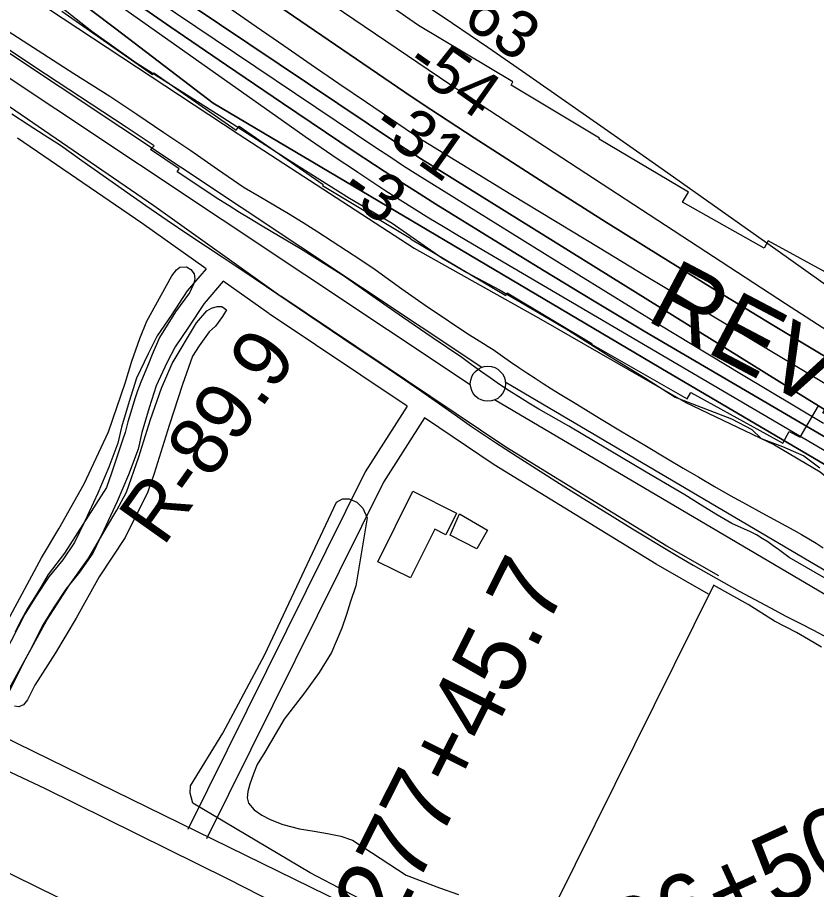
# Model space of a CAD drawing. Extents: x 3677843 to 3715951, y 511991 to 537744.
# Drawn here: x 3704888 to 3706027, y 521638 to 522881 of the extents above; entities that cross this region are included whole.
import ezdxf

# ---------------------------------------------------------------- set-up
doc = ezdxf.new("R2010")
doc.units = 0
for name, color, linetype in [('V-BLDG-OTLN', 7, 'Continuous'), ('V-FLOD-BASE', 7, 'Continuous'), ('V-LEVE-TOET', 7, 'Continuous'), ('V-RIVR-EDGE', 7, 'Continuous'), ('V-RIVR-RANG', 7, 'Continuous'), ('V-RIVR-RANG-IDEN', 7, 'Continuous'), ('V-ROAD-CNTR', 7, 'Continuous'), ('V-RRAP-FSHR', 7, 'Continuous'), ('V-RRAP-RVMT', 7, 'Continuous'), ('V-RRAP-RVMT-IDEN', 7, 'Continuous'), ('V-SITE-VEGE', 7, 'Continuous'), ('V-SURV-IDEN', 7, 'Continuous'), ('V-SURV-LINE', 7, 'Continuous'), ('V-TOPO-DPTH', 7, 'Continuous'), ('V-TOPO-MAJR', 7, 'Continuous'), ('V-TOPO-MINR', 7, 'Continuous'), ('V-TOPO-SHOR', 7, 'Continuous'), ('V-TOPO-WATR', 7, 'Continuous')]:
    doc.layers.add(name, color=color, linetype=linetype)

msp = doc.modelspace()

# ---------------------------------------------------------------- linework, layer by layer
at = {"layer": 'V-BLDG-OTLN'}
for points in [[(3705401.6, 522105.7), (3705451.4, 522206.1), (3705514, 522175), (3705498.6, 522144), (3705482.8, 522151.9), (3705448.5, 522082.8)], [(3705518.1, 522174), (3705558, 522150.8), (3705543, 522124.2), (3705504.8, 522143.4)]]:
    msp.add_lwpolyline(points, close=True, dxfattribs=at)
at = {"layer": 'V-FLOD-BASE'}
for points in [[(3705175.2, 522622.2), (3705115.7, 522661.5), (3705118.8, 522665.7), (3705077.8, 522693.2), (3705083, 522698.3), (3705043, 522725.1), (3704911.5, 522811.6), (3704729.1, 522933.8)], [(3705932.9, 522148.5), (3705905.9, 522160.4), (3705883.4, 522173.7), (3705861.1, 522187.2), (3705839, 522200.9), (3705783.9, 522233.4), (3705728.9, 522266), (3705674, 522298.8), (3705659.5, 522306.8), (3705645.2, 522314.9), (3705631, 522323.3), (3705616.8, 522331.8), (3705602.8, 522340.5), (3705589, 522349.4), (3705575.2, 522358.5), (3705561.6, 522367.8), (3705548.1, 522377.3), (3705534.7, 522386.9), (3705521.4, 522396.8), (3705479.1, 522425.5), (3705436.9, 522454.4), (3705394.8, 522483.6), (3705352.9, 522513), (3705332.5, 522526), (3705312, 522538.9), (3705291.3, 522551.6), (3705270.6, 522564.2), (3705249.7, 522576.5), (3705234.7, 522585.5), (3705219.7, 522594.5), (3705204.8, 522603.6), (3705189.9, 522612.9), (3705175.2, 522622.2)], [(3706346.3, 521907.8), (3706332.4, 521915.7), (3706318.6, 521923.6), (3706304.8, 521931.7), (3706213.8, 521983.5), (3706112.1, 522042), (3706087, 522055.6), (3706062.1, 522069.3), (3706037.3, 522083.3), (3706012.5, 522097.3), (3705987.8, 522111.5), (3705980.3, 522117.4), (3705972.8, 522123), (3705965, 522128.5), (3705957.2, 522133.8), (3705949.2, 522138.9), (3705941.1, 522143.8), (3705932.9, 522148.5)]]:
    msp.add_lwpolyline(points, dxfattribs=at)
at = {"layer": 'V-LEVE-TOET'}
for points in [[(3704866.9, 522867.2), (3704917.7, 522834.3), (3704968.7, 522801.6), (3705019.8, 522769.1), (3705058.4, 522743.5), (3705096.9, 522717.7), (3705135.2, 522691.7), (3705173.4, 522665.4), (3705211.4, 522639), (3705232.6, 522626.8), (3705253.7, 522614.4), (3705274.6, 522601.8), (3705295.5, 522589), (3705316.2, 522576), (3705336.8, 522562.8), (3705357.3, 522549.5), (3705377.7, 522535.9), (3705397.9, 522522.2), (3705416.7, 522508.4), (3705435.7, 522494.8), (3705454.8, 522481.3), (3705474, 522468.1), (3705493.3, 522455), (3705512.8, 522442), (3705532.4, 522429.3), (3705552.1, 522416.7)], [(3704880.3, 522744), (3704903.3, 522728.9), (3704926.5, 522714), (3704949.7, 522699.3), (3704979.9, 522677.6), (3705010.2, 522656.1), (3705040.6, 522634.7), (3705071.1, 522613.5), (3705101.7, 522592.5), (3705132.4, 522571.6), (3705179.7, 522540.2), (3705227, 522508.7), (3705274.1, 522477.1), (3705321.1, 522445.2), (3705368, 522413.3), (3705392.3, 522397.3), (3705416.4, 522381.2), (3705440.4, 522365), (3705464.3, 522348.5), (3705488.1, 522331.9), (3705511.8, 522315.1), (3705535.4, 522298.2), (3705567.8, 522276.8), (3705600.3, 522255.7), (3705633, 522234.8), (3705665.8, 522214), (3705698.7, 522193.4), (3705731.7, 522173), (3705764.8, 522152.8), (3705786.2, 522139.6), (3705807.7, 522126.5), (3705829.3, 522113.6), (3705851, 522100.9), (3705872.8, 522088.3), (3705894.7, 522075.9), (3705916.7, 522063.7), (3705938.8, 522051.7), (3705961, 522039.9), (3705983.3, 522028.2)], [(3705552.1, 522416.7), (3705559, 522412.5), (3705565.9, 522408.1), (3705572.7, 522403.5), (3705579.4, 522398.8), (3705590.8, 522390.7), (3705602.4, 522382.7), (3705614, 522374.8), (3705625.7, 522367.1), (3705637.5, 522359.5), (3705649.3, 522352), (3705661.3, 522344.6), (3705673.3, 522337.4), (3705685.5, 522330.3), (3705717.5, 522310.5), (3705749.8, 522290.9), (3705782.1, 522271.6), (3705814.6, 522252.5), (3705836.8, 522239.2), (3705859, 522226), (3705881.4, 522213), (3705903.8, 522200.2), (3705926.4, 522187.6), (3705949, 522175.2), (3705971.8, 522162.9), (3705994.6, 522150.8), (3706005.2, 522144.7), (3706015.7, 522138.5), (3706026.1, 522132), (3706036.4, 522125.4)], [(3705983.3, 522028.2), (3706003, 522018.3), (3706022.7, 522008.1), (3706042.2, 521997.8)]]:
    msp.add_lwpolyline(points, dxfattribs=at)
at = {"layer": 'V-RIVR-EDGE'}
msp.add_lwpolyline([(3704911.4, 522927.6), (3704994.1, 522862), (3705057, 522817.4), (3705181.1, 522739), (3705277, 522677), (3705361.5, 522623.9), (3705422, 522588.4), (3705492.7, 522539), (3705528.7, 522517.9), (3705574.9, 522493.1), (3705670.2, 522437.7), (3705731.9, 522398.5), (3705782.9, 522367.2), (3705825.4, 522340), (3705905.8, 522309.2), (3705934.6, 522294.1), (3705947.8, 522281.5), (3705978.3, 522270), (3706008.9, 522256.7), (3706031.7, 522239.3)], dxfattribs=at)
at = {"layer": 'V-ROAD-CNTR'}
for points in [[(3705609.4, 521493.1), (3703816, 522371.4), (3702530, 523014.4), (3702175.6, 523184.4), (3701801.6, 523367), (3701415.4, 523550.3), (3698940.9, 524781.2)], [(3705263.7, 522483.9), (3705082.5, 522612.9), (3704679.6, 522888.9)], [(3705157, 522523), (3705065.4, 522588.3), (3704888.2, 522709.6)], [(3705157, 522523), (3705130.2, 522491.7), (3705107.1, 522456.7), (3705087.2, 522427.5), (3705074.3, 522402.2), (3705057.8, 522367.2), (3705047.4, 522334), (3705036.5, 522297.5), (3705031.4, 522274.7), (3705018.4, 522240.6), (3705002.9, 522203.5), (3704984.3, 522163.6), (3704969.6, 522133.1), (3704952.7, 522108.6), (3704933.1, 522084.2), (3704914.4, 522056.3), (3704898.6, 522030.9), (3704879.4, 521993), (3704816.9, 521879.6)], [(3705181.5, 522505.6), (3705154.2, 522473.6), (3705132, 522440.1), (3705113.1, 522412.1), (3705101.2, 522389), (3705085.8, 522356.3), (3705076.1, 522325.2), (3705065.5, 522289.9), (3705060.2, 522266.1), (3705046.3, 522229.5), (3705030.3, 522191.4), (3705011.4, 522150.8), (3704995.6, 522118), (3704976.8, 522090.7), (3704957.3, 522066.4), (3704939.6, 522040), (3704924.7, 522016.1), (3704905.9, 521978.9), (3704843.2, 521865.2)], [(3705246.3, 522459.4), (3705181.5, 522505.6)], [(3705887.7, 522085.5), (3705813.7, 522127.8), (3705584, 522269.2), (3705263.4, 522484.1)], [(3705443.5, 522327.3), (3705246.7, 522459.2)], [(3705443.5, 522327.3), (3705383.8, 522234), (3705130.8, 521724.1)], [(3705468.4, 522310.6), (3705409.9, 522219.2), (3705157.7, 521710.8)], [(3705872.8, 522059.5), (3705798.4, 522102), (3705567.7, 522244), (3705468.4, 522310.6)], [(3705608, 521492.1), (3705655.3, 521618.2), (3705880.3, 522072.5)], [(3706034.1, 521983.9), (3706015.6, 521994.7), (3705998.1, 522004.6), (3705966.7, 522021), (3705929.2, 522044.5), (3705880.2, 522072.5)], [(3704394.4, 521898.9), (3704944.8, 521627.9), (3705164.4, 521520.6), (3705182.1, 521508.5), (3705197, 521494.6), (3705207.8, 521484.9), (3705221.1, 521470.5), (3705233.4, 521454), (3705292.2, 521333.6), (3705404, 521109), (3705416.8, 521081.4), (3705421.7, 521062.4), (3705423.7, 521046.2), (3705428, 521014.5), (3705428.1, 520946.9), (3705426.5, 520909.7)]]:
    msp.add_lwpolyline(points, dxfattribs=at)
at = {"layer": 'V-RRAP-FSHR'}
msp.add_lwpolyline([(3703739.1, 523773.4), (3704131.1, 523476.2), (3704161.2, 523453.8), (3704227.8, 523408.9), (3704464.3, 523239.2), (3704651.6, 523108.9), (3704932.5, 522893.7), (3705202.7, 522715.6), (3705453.4, 522552.4), (3705634, 522451.4), (3705840.7, 522332.5), (3705966.8, 522272.4), (3706031.9, 522234), (3706069.3, 522202.8), (3706423, 522003.3)], dxfattribs=at)
at = {"layer": 'V-RRAP-RVMT'}
for points in [[(3705844.3, 522632.2), (3705717, 522708.2), (3705717.8, 522709.5), (3705591.5, 522784.9), (3705594.3, 522789.7), (3705459.6, 522870.1), (3705346.4, 522948.8)], [(3704951.3, 522890.2), (3705080.7, 522800.2), (3705082.4, 522802.5), (3705200.1, 522720.7), (3705204.2, 522726.5), (3705323.8, 522643.4), (3705322.9, 522641.8), (3705448.8, 522566.6), (3705448.5, 522566.1), (3705584, 522485.3), (3705586, 522488.8), (3705706.5, 522416.9)], [(3706095.9, 522487.3), (3705958, 522563.2), (3705952.2, 522552.4), (3705836, 522618.1), (3705844.3, 522632.2)], [(3705706.5, 522416.9), (3705706, 522416), (3705842.3, 522337.8), (3705847.5, 522347.1), (3705978.9, 522274.8), (3705988, 522291.4), (3706003.4, 522283.1), (3706029.6, 522328)]]:
    msp.add_lwpolyline(points, dxfattribs=at)
at = {"layer": 'V-SITE-VEGE'}
for points in [[(3704874.6, 522021.7), (3704922.6, 522111.4), (3704947, 522152.4), (3704983.1, 522216.8), (3705018, 522290.6), (3705041.5, 522360.1), (3705051.1, 522391.5), (3705062.4, 522423.8), (3705072.6, 522448.4), (3705085.2, 522471.7), (3705108.4, 522513.4), (3705114.8, 522521.7), (3705119.5, 522525.7), (3705129.3, 522525.9), (3705135.4, 522522.1), (3705140.1, 522515.9), (3705140.9, 522508.9), (3705138.9, 522501.3), (3705133.4, 522488.9), (3705113.2, 522461.7), (3705090.8, 522425.1), (3705080.4, 522401.1), (3705075, 522387.7), (3705069.9, 522375.4), (3705064.1, 522361.7), (3705059.5, 522349.5), (3705056, 522339.5), (3705049.1, 522317.3), (3705045.6, 522305.1), (3705041.5, 522290.1), (3705038, 522278.9), (3705033.8, 522266.3), (3705028.8, 522251.7), (3705022, 522232), (3705015, 522211.5), (3704955.4, 522118.1), (3704931.9, 522087.3), (3704921.7, 522069.3), (3704912.5, 522054.6), (3704902.6, 522038.8), (3704891.7, 522019), (3704884.8, 522005.5)], [(3704875.4, 521918.3), (3704897.5, 521962.4), (3704930.2, 522022.2), (3704963, 522073.2), (3704989.8, 522111.3), (3705015.3, 522154.7), (3705030, 522179.2), (3705043.5, 522204.6), (3705061.1, 522255.4), (3705078, 522308.5), (3705093.3, 522353), (3705108.6, 522388.2), (3705143.2, 522446.2), (3705158, 522463.2), (3705164.9, 522467.3), (3705173, 522469.6), (3705179.3, 522469.6), (3705186, 522464.8), (3705180.4, 522455.4), (3705170.6, 522441.5), (3705161.5, 522433.3), (3705147.3, 522413.5), (3705137.7, 522398.8), (3705123.4, 522358.5), (3705104.6, 522300), (3705082.9, 522231.6), (3705074.2, 522205.4), (3705041.6, 522140.1), (3705004.7, 522084.2), (3704971.9, 522025.2), (3704942.3, 521975.6), (3704913.2, 521929.8), (3704902.5, 521908.6), (3704896.9, 521901.9), (3704890.4, 521898.9), (3704883.8, 521899.7)], [(3705457.9, 521582.3), (3705305.2, 521662.1), (3705137.9, 521761.5), (3705134.4, 521775.7), (3705135, 521786.3), (3705180.8, 521861.4), (3705240.5, 521973.5), (3705342.8, 522190.4), (3705351.2, 522195.4), (3705361, 522195.1), (3705371.8, 522190.6), (3705380.4, 522181.8), (3705386.3, 522168.1), (3705370.6, 522071.4), (3705363, 522048.9), (3705357.3, 522030.6), (3705350.2, 522011), (3705335.7, 521976.5), (3705318.2, 521947.7), (3705297.3, 521918.6), (3705268.3, 521881.5), (3705240.7, 521834.1), (3705230, 521816.6), (3705224.4, 521803.3), (3705219.4, 521788.6), (3705216.4, 521778.1), (3705215.5, 521769.3), (3705217.6, 521761.6), (3705225.3, 521752.2), (3705236.3, 521744.4), (3705248.3, 521738.1), (3705266.2, 521731), (3705290.1, 521725.1), (3705310.8, 521721.6), (3705330.1, 521718.4), (3705349.1, 521714.6), (3705365.4, 521708.6), (3705392.9, 521691.4), (3705442.1, 521658.8), (3705489.7, 521641), (3705516.5, 521631.4)]]:
    msp.add_lwpolyline(points, dxfattribs=at)
at = {"layer": 'V-SURV-LINE'}
for points in [[(3704605.8, 523011.3), (3705550.1, 522382.9)], [(3705533.5, 522357.9), (3704589.2, 522986.3)], [(3705583.3, 522362.1), (3706328.1, 521923.2)], [(3706312.9, 521897.3), (3705568, 522336.3)]]:
    msp.add_lwpolyline(points, dxfattribs=at)
msp.add_circle((3705558.5, 522359.3), 25, dxfattribs=at)
at = {"layer": 'V-TOPO-DPTH'}
for points in [[(3706375.3, 522195.6), (3705965.3, 522442.6), (3705885.2, 522491.3), (3705805.4, 522540.5), (3705726.1, 522590.3), (3705647, 522640.6), (3705539, 522709.9), (3705514.2, 522725.9), (3705489.5, 522742.1), (3705464.9, 522758.5), (3705440.4, 522775.1), (3705262.1, 522896.4), (3705148.6, 522973.9), (3705035.2, 523051.6), (3704922.1, 523129.6), (3704809.1, 523207.9), (3704549.5, 523388.2), (3704532.7, 523399.9), (3704515.9, 523411.6), (3704499.1, 523423.3), (3704482.4, 523435.1), (3703543.1, 524094.6), (3702701, 524683.4)], [(3706375.3, 522195.6), (3705965.3, 522442.6), (3705885.2, 522491.3), (3705805.4, 522540.5), (3705726.1, 522590.3), (3705647, 522640.6), (3705539, 522709.9), (3705514.2, 522725.9), (3705489.5, 522742.1), (3705464.9, 522758.5), (3705440.4, 522775.1), (3705262.1, 522896.4), (3705148.6, 522973.9), (3705035.2, 523051.6), (3704922.1, 523129.6), (3704809.1, 523207.9), (3704549.5, 523388.2), (3704532.7, 523399.9), (3704515.9, 523411.6), (3704499.1, 523423.3), (3704482.4, 523435.1), (3703543.1, 524094.6), (3702701, 524683.4)], [(3706337.1, 522108.7), (3705853.2, 522391.9), (3705781.4, 522434.3), (3705709.8, 522477.1), (3705638.5, 522520.4), (3705567.4, 522564), (3705484.5, 522615.3), (3705455.2, 522633.8), (3705425.9, 522652.4), (3705396.9, 522671.4), (3705368.1, 522690.6), (3705265.9, 522759.3), (3705186.2, 522813.3), (3705106.7, 522867.7), (3705027.7, 522922.6), (3704948.8, 522977.9), (3704492.3, 523300.3), (3704473.8, 523313.4), (3704455.3, 523326.6), (3704436.8, 523339.8), (3704418.4, 523353.1), (3703781, 523813.4)], [(3703781, 523813.4), (3704418.4, 523353.1), (3704436.8, 523339.8), (3704455.3, 523326.6), (3704473.8, 523313.4), (3704492.3, 523300.3), (3704948.8, 522977.9), (3705027.7, 522922.6), (3705106.7, 522867.7), (3705186.2, 522813.3), (3705265.9, 522759.3), (3705368.1, 522690.6), (3705396.9, 522671.4), (3705425.9, 522652.4), (3705455.2, 522633.8), (3705484.5, 522615.3), (3705567.4, 522564), (3705638.5, 522520.4), (3705709.8, 522477.1), (3705781.4, 522434.3), (3705853.2, 522391.9), (3706337.1, 522108.7)], [(3704139.8, 523630.1), (3704228.1, 523567.4), (3704316.5, 523504.9), (3704428.1, 523426), (3704460.7, 523403), (3704493.4, 523380), (3704526.1, 523357.1), (3704558.8, 523334.3), (3705228.3, 522868.7), (3705267.6, 522841.6), (3705306.9, 522814.5), (3705346.2, 522787.5), (3705385.7, 522760.6), (3705463.2, 522708), (3705463.9, 522707.5), (3705464.6, 522707), (3705465.4, 522706.5), (3705466.2, 522706.1), (3705591.4, 522629.7), (3705654.9, 522591.2), (3705718.3, 522552.7), (3705781.9, 522514.3), (3705845.5, 522476), (3706378.4, 522156)], [(3704139.8, 523630.1), (3704228.1, 523567.4), (3704316.5, 523504.9), (3704428.1, 523426), (3704460.7, 523403), (3704493.4, 523380), (3704526.1, 523357.1), (3704558.8, 523334.3), (3705228.3, 522868.7), (3705267.6, 522841.6), (3705306.9, 522814.5), (3705346.2, 522787.5), (3705385.7, 522760.6), (3705463.2, 522708), (3705463.9, 522707.5), (3705464.6, 522707), (3705465.4, 522706.5), (3705466.2, 522706.1), (3705591.4, 522629.7), (3705654.9, 522591.2), (3705718.3, 522552.7), (3705781.9, 522514.3), (3705845.5, 522476), (3706378.4, 522156)], [(3704206.7, 523542.6), (3704273.2, 523494.8), (3704339.7, 523446.9), (3704460.5, 523360), (3704466.7, 523355.6), (3704472.8, 523351.2), (3704479, 523346.8), (3704485.2, 523342.4), (3704579.7, 523275.8), (3704633.3, 523238.3), (3704687, 523201), (3704741, 523164.2), (3704795.2, 523127.5), (3705429.7, 522701.8), (3705440.3, 522694.8), (3705451, 522687.8), (3705461.8, 522680.9), (3705472.6, 522674.1), (3705991, 522351.6), (3706057.9, 522310.4)], [(3706057.9, 522310.4), (3705991, 522351.6), (3705472.6, 522674.1), (3705461.8, 522680.9), (3705451, 522687.8), (3705440.3, 522694.8), (3705429.7, 522701.8), (3704795.2, 523127.5), (3704741, 523164.2), (3704687, 523201), (3704633.3, 523238.3), (3704579.7, 523275.8), (3704485.2, 523342.4), (3704479, 523346.8), (3704472.8, 523351.2), (3704466.7, 523355.6), (3704460.5, 523360), (3704339.7, 523446.9), (3704273.2, 523494.8), (3704206.7, 523542.6)], [(3705815.4, 522375.2), (3705167.3, 522759.2), (3705028.6, 522865.4), (3704959, 522918.2), (3704889.1, 522970.5), (3704818.7, 523022.2), (3704748, 523073.5), (3704451.3, 523286.7), (3704443.2, 523292.5), (3704435.1, 523298.3), (3704427, 523304.1), (3704418.8, 523309.9), (3704253.5, 523427.1), (3704162.7, 523491.4)], [(3706322.1, 522077.6), (3705815.4, 522375.2)]]:
    msp.add_lwpolyline(points, dxfattribs=at)
at = {"layer": 'V-TOPO-MAJR'}
msp.add_lwpolyline([(3703607.2, 524105), (3704419.5, 523525.6), (3704439.2, 523511.6), (3704458.8, 523497.6), (3704478.5, 523483.7), (3704498.1, 523469.7), (3704534.5, 523444), (3704536, 523442.9), (3704537.5, 523441.9), (3704539, 523440.8), (3704540.5, 523439.7), (3704560.4, 523426), (3704571.9, 523418.1), (3704583.4, 523410.2), (3704594.9, 523402.3), (3704606.5, 523394.5), (3705504.1, 522786.6), (3705509.8, 522782.7), (3705515.5, 522778.9), (3705521.3, 522775.1), (3705527, 522771.3), (3705982.7, 522473.7), (3706057.7, 522425.3)], dxfattribs=at)
at = {"layer": 'V-TOPO-MINR'}
for points in [[(3702707.1, 524798.2), (3703601.8, 524175.5), (3704553.8, 523518.6), (3704566.7, 523509.7), (3704579.6, 523500.8), (3704592.5, 523492), (3704605.4, 523483.2), (3704754.3, 523381.8), (3704841.7, 523322.4), (3704929.2, 523263.1), (3705016.8, 523203.9), (3705104.4, 523144.8), (3705508.2, 522873.2), (3705533.3, 522856.3), (3705558.3, 522839.2), (3705583.2, 522822.1), (3705608, 522804.8), (3705724.1, 522723.7), (3705806.9, 522665.6), (3705889.5, 522607.4), (3705972, 522549), (3706054.3, 522490.4)], [(3702701, 524683.4), (3703543.1, 524094.6), (3704482.4, 523435.1), (3704499.1, 523423.3), (3704515.9, 523411.6), (3704532.7, 523399.9), (3704549.5, 523388.2), (3704809.1, 523207.9), (3704922.1, 523129.6), (3705035.2, 523051.6), (3705148.6, 522973.9), (3705262.1, 522896.4), (3705440.4, 522775.1), (3705464.9, 522758.5), (3705489.5, 522742.1), (3705514.2, 522725.9), (3705539, 522709.9), (3705647, 522640.6), (3705726.1, 522590.3), (3705805.4, 522540.5), (3705885.2, 522491.3), (3705965.3, 522442.6), (3706375.3, 522195.6)], [(3703667.6, 523874.6), (3704396.7, 523349.5), (3704421.5, 523331.7), (3704446.3, 523314), (3704471.1, 523296.3), (3704496, 523278.7), (3705275.6, 522728), (3705298.3, 522712), (3705321.1, 522696.2), (3705344, 522680.5), (3705366.9, 522665), (3705373, 522660.9), (3705393, 522647.6), (3705413.2, 522634.4), (3705433.5, 522621.4), (3705453.9, 522608.6), (3705474.5, 522596), (3705495.1, 522583.5), (3705515.8, 522571.2), (3705536.5, 522558.9), (3706314.7, 522102.3)], [(3703781, 523813.4), (3704418.4, 523353.1), (3704436.8, 523339.8), (3704455.3, 523326.6), (3704473.8, 523313.4), (3704492.3, 523300.3), (3704948.8, 522977.9), (3705027.7, 522922.6), (3705106.7, 522867.7), (3705186.2, 522813.3), (3705265.9, 522759.3), (3705368.1, 522690.6), (3705396.9, 522671.4), (3705425.9, 522652.4), (3705455.2, 522633.8), (3705484.5, 522615.3), (3705567.4, 522564), (3705638.5, 522520.4), (3705709.8, 522477.1), (3705781.4, 522434.3), (3705853.2, 522391.9), (3706337.1, 522108.7)], [(3704139.8, 523630.1), (3704228.1, 523567.4), (3704316.5, 523504.9), (3704428.1, 523426), (3704460.7, 523403), (3704493.4, 523380), (3704526.1, 523357.1), (3704558.8, 523334.3), (3705228.3, 522868.7), (3705267.6, 522841.6), (3705306.9, 522814.5), (3705346.2, 522787.5), (3705385.7, 522760.6), (3705463.2, 522708), (3705463.9, 522707.5), (3705464.6, 522707), (3705465.4, 522706.5), (3705466.2, 522706.1), (3705591.4, 522629.7), (3705654.9, 522591.2), (3705718.3, 522552.7), (3705781.9, 522514.3), (3705845.5, 522476), (3706378.4, 522156)], [(3704162.2, 523556.5), (3704439.4, 523356.5), (3704451.7, 523347.7), (3704464, 523338.9), (3704476.4, 523330.1), (3704488.7, 523321.4), (3704679.4, 523186.9), (3704787.3, 523111.3), (3704895.6, 523036.1), (3705004.4, 522961.8), (3705113.5, 522887.9), (3705398.9, 522696.2), (3705418.6, 522683.1), (3705438.5, 522670.1), (3705458.5, 522657.3), (3705478.6, 522644.7), (3705687.9, 522514.8), (3705803.7, 522443.5), (3705919.9, 522372.9), (3706036.7, 522303.3)], [(3704206.7, 523542.6), (3704273.2, 523494.8), (3704339.7, 523446.9), (3704460.5, 523360), (3704466.7, 523355.6), (3704472.8, 523351.2), (3704479, 523346.8), (3704485.2, 523342.4), (3704579.7, 523275.8), (3704633.3, 523238.3), (3704687, 523201), (3704741, 523164.2), (3704795.2, 523127.5), (3705429.7, 522701.8), (3705440.3, 522694.8), (3705451, 522687.8), (3705461.8, 522680.9), (3705472.6, 522674.1), (3705991, 522351.6), (3706057.9, 522310.4)]]:
    msp.add_lwpolyline(points, dxfattribs=at)
at = {"layer": 'V-TOPO-SHOR'}
for points in [[(3704460, 522010.1), (3704666.8, 521905.2), (3704927.8, 521782.4)], [(3704927.8, 521782.4), (3705187.8, 521653.6), (3705417.8, 521536.4), (3705480.4, 521499.4), (3705493.1, 521487.9), (3705525.6, 521440.3), (3705545.6, 521405.1), (3705552.1, 521385.2), (3705563, 521329.8), (3705566.7, 521301.1), (3705563.6, 521133.4)]]:
    msp.add_lwpolyline(points, dxfattribs=at)
at = {"layer": 'V-TOPO-WATR'}
for points in [[(3704162.7, 523491.4), (3704253.5, 523427.1), (3704418.8, 523309.9), (3704427, 523304.1), (3704435.1, 523298.3), (3704443.2, 523292.5), (3704451.3, 523286.7), (3704748, 523073.5), (3704818.7, 523022.2), (3704889.1, 522970.5), (3704959, 522918.2), (3705028.6, 522865.4), (3705167.3, 522759.2), (3705815.4, 522375.2)], [(3705815.4, 522375.2), (3706322.1, 522077.6)]]:
    msp.add_lwpolyline(points, dxfattribs=at)

# ---------------------------------------------------------------- texts
at = {"layer": 'V-RIVR-RANG'}
for s, rotation, p in [('-63', 324.8442, (3705495.3, 522891.2)), ('-54', 324.8442, (3705438.6, 522808.8)), ('-31', 324.8442, (3705390.7, 522720.2)), ('-3', 324.5583, (3705345.7, 522630))]:
    msp.add_text(s, height=67, rotation=rotation, dxfattribs=at).set_placement(p)
at = {"layer": 'V-RIVR-RANG-IDEN'}
msp.add_text('R-89.9', height=83, rotation=54.7026, dxfattribs=at).set_placement((3705095.8, 522125.7))
at = {"layer": 'V-RRAP-RVMT-IDEN'}
msp.add_text('REVET.', height=100, rotation=332.2307, dxfattribs=at).set_placement((3705781.5, 522450.9))
at = {"layer": 'V-SURV-IDEN'}
for s, rotation, p in [('277+45.7', 63.3098, (3705423, 521575.2)), ('286+50.2', 24.5658, (3705691.8, 521487.8))]:
    msp.add_text(s, height=100, rotation=rotation, dxfattribs=at).set_placement(p)

doc.saveas('drawing.dxf')
